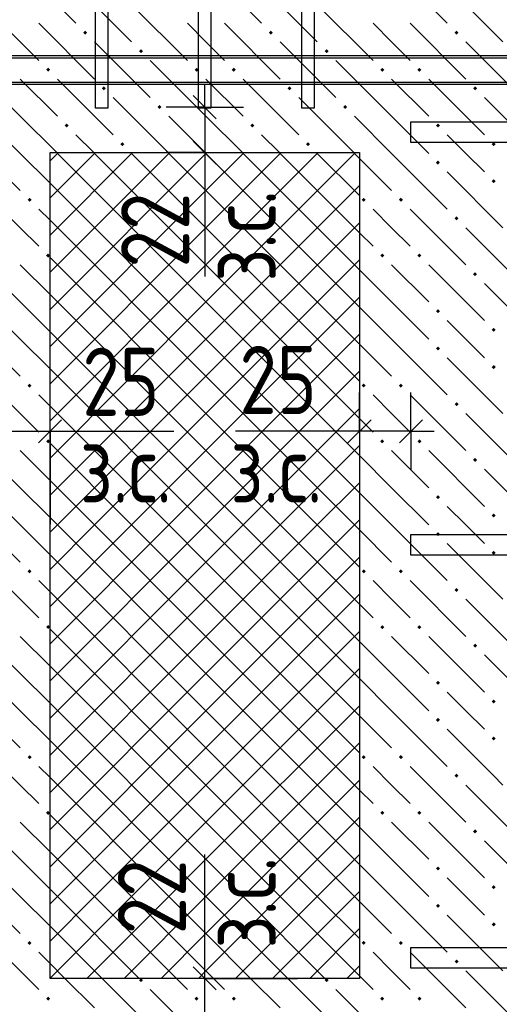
# Model space of a CAD drawing. Header units: millimetres. Extents: x 40580 to 1168286, y -220995 to 81020.
# Tile 275 of 419: x 722313 to 723863, y -94857 to -91677. Entities that reach past the tile are written whole.
import ezdxf

# ---------------------------------------------------------------- set-up
doc = ezdxf.new("R2010")
doc.units = ezdxf.units.MM
for name, color, linetype, lineweight in [('Standard', 7, 'Continuous', 25), ('ЖБ Перекрытие верхний уровень', 7, 'Continuous', 35), ('Поперечное армирование AW фон', 7, 'Continuous', 25), ('Ребро вкладыша арматура S1', 52, 'Continuous', 25)]:
    doc.layers.add(name, color=color, linetype=linetype, lineweight=lineweight)
doc.layers.add('Размерная выноска', color=7, linetype='Continuous')
doc.layers.add('Стилевая поверхн.', color=7, linetype='Continuous')
doc.styles.add('GOST 2.304-81', font='txt')

msp = doc.modelspace()

# ---------------------------------------------------------------- hatches: boundary and pattern name
at = {"layer": 'ЖБ Перекрытие верхний уровень', "linetype": 'Continuous', "lineweight": -3, "transparency": 33554687}
for points in [[(722518.1, -91718.5), (722524.6, -91712), (722531.1, -91718.5), (722524.6, -91725)], [(723118.1, -91718.5), (723124.6, -91712), (723131.1, -91718.5), (723124.6, -91725)], [(723718.1, -91718.5), (723724.6, -91712), (723731.1, -91718.5), (723724.6, -91725)], [(722698.1, -91778.5), (722704.6, -91772), (722711.1, -91778.5), (722704.6, -91785)], [(723298.1, -91778.5), (723304.6, -91772), (723311.1, -91778.5), (723304.6, -91785)], [(722398.1, -91838.5), (722404.6, -91832), (722411.1, -91838.5), (722404.6, -91845)], [(722878.1, -91838.5), (722884.6, -91832), (722891.1, -91838.5), (722884.6, -91845)], [(722998.1, -91838.5), (723004.6, -91832), (723011.1, -91838.5), (723004.6, -91845)], [(723478.1, -91838.5), (723484.6, -91832), (723491.1, -91838.5), (723484.6, -91845)], [(723598.1, -91838.5), (723604.6, -91832), (723611.1, -91838.5), (723604.6, -91845)], [(722578.1, -91898.5), (722584.6, -91892), (722591.1, -91898.5), (722584.6, -91905)], [(723178.1, -91898.5), (723184.6, -91892), (723191.1, -91898.5), (723184.6, -91905)], [(723778.1, -91898.5), (723784.6, -91892), (723791.1, -91898.5), (723784.6, -91905)], [(722758.1, -91958.5), (722764.6, -91952), (722771.1, -91958.5), (722764.6, -91965)], [(723358.1, -91958.5), (723364.6, -91952), (723371.1, -91958.5), (723364.6, -91965)], [(722458.1, -92018.5), (722464.6, -92012), (722471.1, -92018.5), (722464.6, -92025)], [(723058.1, -92018.5), (723064.6, -92012), (723071.1, -92018.5), (723064.6, -92025)], [(723658.1, -92018.5), (723664.6, -92012), (723671.1, -92018.5), (723664.6, -92025)], [(722638.1, -92078.5), (722644.6, -92072), (722651.1, -92078.5), (722644.6, -92085)], [(723238.1, -92078.5), (723244.6, -92072), (723251.1, -92078.5), (723244.6, -92085)], [(723838.1, -92078.5), (723844.6, -92072), (723851.1, -92078.5), (723844.6, -92085)], [(723658.1, -92138.5), (723664.6, -92132), (723671.1, -92138.5), (723664.6, -92145)], [(723838.1, -92198.5), (723844.6, -92192), (723851.1, -92198.5), (723844.6, -92205)], [(722338.1, -92258.5), (722344.6, -92252), (722351.1, -92258.5), (722344.6, -92265)], [(723418.1, -92258.5), (723424.6, -92252), (723431.1, -92258.5), (723424.6, -92265)], [(723538.1, -92258.5), (723544.6, -92252), (723551.1, -92258.5), (723544.6, -92265)], [(723718.1, -92318.5), (723724.6, -92312), (723731.1, -92318.5), (723724.6, -92325)], [(722398.1, -92438.5), (722404.6, -92432), (722410.7, -92438.1), (722410.7, -92438.9), (722404.6, -92445)], [(723478.1, -92438.5), (723484.6, -92432), (723491.1, -92438.5), (723484.6, -92445)], [(723598.1, -92438.5), (723604.6, -92432), (723611.1, -92438.5), (723604.6, -92445)], [(723778.1, -92498.5), (723784.6, -92492), (723791.1, -92498.5), (723784.6, -92505)], [(723658.1, -92618.5), (723664.6, -92612), (723671.1, -92618.5), (723664.6, -92625)], [(723838.1, -92678.5), (723844.6, -92672), (723851.1, -92678.5), (723844.6, -92685)], [(723658.1, -92738.5), (723664.6, -92732), (723671.1, -92738.5), (723664.6, -92745)], [(723838.1, -92798.5), (723844.6, -92792), (723851.1, -92798.5), (723844.6, -92805)], [(722338.1, -92858.5), (722344.6, -92852), (722351.1, -92858.5), (722344.6, -92865)], [(723418.1, -92858.5), (723424.6, -92852), (723431.1, -92858.5), (723424.6, -92865)], [(723538.1, -92858.5), (723544.6, -92852), (723551.1, -92858.5), (723544.6, -92865)], [(723718.1, -92918.5), (723724.6, -92912), (723731.1, -92918.5), (723724.6, -92925)], [(722398.1, -93038.5), (722404.6, -93032), (722410.7, -93038.1), (722410.7, -93038.9), (722404.6, -93045)], [(723478.1, -93038.5), (723484.6, -93032), (723491.1, -93038.5), (723484.6, -93045)], [(723598.1, -93038.5), (723604.6, -93032), (723611.1, -93038.5), (723604.6, -93045)], [(723778.1, -93098.5), (723784.6, -93092), (723791.1, -93098.5), (723784.6, -93105)], [(723658.1, -93218.5), (723664.6, -93212), (723671.1, -93218.5), (723664.6, -93225)], [(723838.1, -93278.5), (723844.6, -93272), (723851.1, -93278.5), (723844.6, -93285)], [(723658.1, -93338.5), (723664.6, -93332), (723671.1, -93338.5), (723664.6, -93345)], [(723838.1, -93398.5), (723844.6, -93392), (723851.1, -93398.5), (723844.6, -93405)], [(722338.1, -93458.5), (722344.6, -93452), (722351.1, -93458.5), (722344.6, -93465)], [(723418.1, -93458.5), (723424.6, -93452), (723431.1, -93458.5), (723424.6, -93465)], [(723538.1, -93458.5), (723544.6, -93452), (723551.1, -93458.5), (723544.6, -93465)], [(723718.1, -93518.5), (723724.6, -93512), (723731.1, -93518.5), (723724.6, -93525)], [(722398.1, -93638.5), (722404.6, -93632), (722410.7, -93638.1), (722410.7, -93638.9), (722404.6, -93645)], [(723478.1, -93638.5), (723484.6, -93632), (723491.1, -93638.5), (723484.6, -93645)], [(723598.1, -93638.5), (723604.6, -93632), (723611.1, -93638.5), (723604.6, -93645)], [(723778.1, -93698.5), (723784.6, -93692), (723791.1, -93698.5), (723784.6, -93705)], [(723658.1, -93818.5), (723664.6, -93812), (723671.1, -93818.5), (723664.6, -93825)], [(723838.1, -93878.5), (723844.6, -93872), (723851.1, -93878.5), (723844.6, -93885)], [(723658.1, -93938.5), (723664.6, -93932), (723671.1, -93938.5), (723664.6, -93945)], [(723838.1, -93998.5), (723844.6, -93992), (723851.1, -93998.5), (723844.6, -94005)], [(722338.1, -94058.5), (722344.6, -94052), (722351.1, -94058.5), (722344.6, -94065)], [(723418.1, -94058.5), (723424.6, -94052), (723431.1, -94058.5), (723424.6, -94065)], [(723538.1, -94058.5), (723544.6, -94052), (723551.1, -94058.5), (723544.6, -94065)], [(723718.1, -94118.5), (723724.6, -94112), (723731.1, -94118.5), (723724.6, -94125)], [(722398.1, -94238.5), (722404.6, -94232), (722410.7, -94238.1), (722410.7, -94238.9), (722404.6, -94245)], [(723478.1, -94238.5), (723484.6, -94232), (723491.1, -94238.5), (723484.6, -94245)], [(723598.1, -94238.5), (723604.6, -94232), (723611.1, -94238.5), (723604.6, -94245)], [(723778.1, -94298.5), (723784.6, -94292), (723791.1, -94298.5), (723784.6, -94305)], [(723658.1, -94418.5), (723664.6, -94412), (723671.1, -94418.5), (723664.6, -94425)], [(723838.1, -94478.5), (723844.6, -94472), (723851.1, -94478.5), (723844.6, -94485)], [(723658.1, -94538.5), (723664.6, -94532), (723671.1, -94538.5), (723664.6, -94545)], [(723838.1, -94598.5), (723844.6, -94592), (723851.1, -94598.5), (723844.6, -94605)], [(722338.1, -94658.5), (722344.6, -94652), (722351.1, -94658.5), (722344.6, -94665)], [(723418.1, -94658.5), (723424.6, -94652), (723431.1, -94658.5), (723424.6, -94665)], [(723538.1, -94658.5), (723544.6, -94652), (723551.1, -94658.5), (723544.6, -94665)], [(723718.1, -94718.5), (723724.6, -94712), (723731.1, -94718.5), (723724.6, -94725)], [(722698.1, -94778.5), (722703.7, -94772.9), (722705.5, -94772.9), (722711.1, -94778.5), (722704.6, -94785)], [(723298.1, -94778.5), (723303.7, -94772.9), (723305.5, -94772.9), (723311.1, -94778.5), (723304.6, -94785)], [(722398.1, -94838.5), (722404.6, -94832), (722411.1, -94838.5), (722404.6, -94845)], [(722878.1, -94838.5), (722884.6, -94832), (722891.1, -94838.5), (722884.6, -94845)], [(722998.1, -94838.5), (723004.6, -94832), (723011.1, -94838.5), (723004.6, -94845)], [(723478.1, -94838.5), (723484.6, -94832), (723491.1, -94838.5), (723484.6, -94845)], [(723598.1, -94838.5), (723604.6, -94832), (723611.1, -94838.5), (723604.6, -94845)]]:
    msp.add_hatch(color=7, dxfattribs=at).paths.add_polyline_path(points, flags=16)

# ---------------------------------------------------------------- linework, layer by layer
at = {"color": 38, "linetype": 'Continuous', "lineweight": 25, "true_color": 0x5f1e0f, "transparency": 33554687}
for points in [[(723577.4, -92006.2), (731510.7, -92006.2), (731510.7, -92072.9), (723577.4, -92072.9), (723577.4, -92006.2)], [(723577.4, -93339.6), (731510.7, -93339.6), (731510.7, -93406.2), (723577.4, -93406.2), (723577.4, -93339.6)], [(723577.4, -94672.9), (731510.7, -94672.9), (731510.7, -94739.6), (723577.4, -94739.6), (723577.4, -94672.9)]]:
    msp.add_lwpolyline(points, dxfattribs=at)
at = {"layer": 'Standard', "color": 7, "linetype": 'Continuous', "lineweight": -3, "transparency": 33554687}
for p, q in [((722910.7, -91959.6), (722910.7, -91884.6)), ((722910.7, -91959.6), (722910.7, -92106.2)), ((722910.7, -92106.2), (722910.7, -92181.3)), ((722410.7, -93006.2), (722485.7, -93006.2)), ((723410.7, -93006.2), (723335.7, -93006.2)), ((723577.4, -93006.2), (723410.7, -93006.2)), ((723577.4, -93006.2), (723652.4, -93006.2)), ((722910.7, -94772.9), (722910.7, -94697.9)), ((722910.7, -94919.6), (722910.7, -94772.9))]:
    msp.add_line(p, q, dxfattribs=at)
at = {"layer": 'Standard', "color": 7, "linetype": 'Continuous', "lineweight": 25, "transparency": 33554687}
for p, q in [((722873.2, -91922.1), (722948.2, -91997.1)), ((722873.2, -92068.7), (722948.2, -92143.8)), ((722373.2, -93043.8), (722448.2, -92968.7)), ((723448.2, -92968.7), (723373.2, -93043.8)), ((723614.9, -92968.7), (723539.9, -93043.8)), ((722948.2, -94810.4), (722873.2, -94735.4))]:
    msp.add_line(p, q, dxfattribs=at)
at = {"layer": 'Standard', "color": 251, "linetype": 'Continuous', "lineweight": -3, "true_color": 0x656565, "transparency": 33554687}
for p, q in [((722910.7, -91959.6), (722785.7, -91959.6)), ((722910.7, -91959.6), (723035.7, -91959.6)), ((722910.7, -91959.6), (722910.7, -91959.6)), ((722910.7, -92106.2), (722785.7, -92106.2)), ((722910.7, -92106.2), (723035.7, -92106.2)), ((722910.7, -92106.2), (723210.7, -92106.2)), ((722410.7, -93006.2), (722410.7, -92881.3)), ((723410.7, -93006.2), (723410.7, -92881.3)), ((723577.4, -93006.2), (723577.4, -92881.3)), ((722410.7, -93006.2), (722410.7, -93131.3)), ((722410.7, -93006.2), (722410.7, -93306.2)), ((723410.7, -93006.2), (723410.7, -93131.3)), ((723410.7, -93006.2), (723410.7, -93306.2)), ((723577.4, -93006.2), (723577.4, -93131.3)), ((723577.4, -93006.2), (723577.4, -93019.6)), ((722910.7, -94772.9), (722785.7, -94772.9)), ((722910.7, -94772.9), (723035.7, -94772.9)), ((722910.7, -94772.9), (723210.7, -94772.9))]:
    msp.add_line(p, q, dxfattribs=at)
at = {"layer": 'Standard', "color": 7, "linetype": 'Continuous', "lineweight": -3, "transparency": 33554687}
msp.add_lwpolyline([(722244.1, -93006.2), (722403.8, -93006.2), (722403.8, -93006.2), (722410.7, -93006.2)], dxfattribs=at)
at = {"layer": 'ЖБ Перекрытие верхний уровень', "color": 9, "linetype": 'Continuous', "lineweight": -3, "true_color": 0xc7c7c7, "transparency": 33554687}
for p, q in [((722314.6, -91508.5), (722494.6, -91688.5)), ((722914.6, -91508.5), (723094.6, -91688.5)), ((723514.6, -91508.5), (723694.6, -91688.5)), ((722494.6, -91568.5), (722674.6, -91748.5)), ((723094.6, -91568.5), (723274.6, -91748.5)), ((723694.6, -91568.5), (723874.6, -91748.5)), ((722674.6, -91628.5), (722854.6, -91808.5)), ((723274.6, -91628.5), (723454.6, -91808.5)), ((722314.6, -91748.5), (722254.6, -91688.5)), ((722374.6, -91688.5), (722554.6, -91868.5)), ((722914.6, -91748.5), (722854.6, -91688.5)), ((722974.6, -91688.5), (723154.6, -91868.5)), ((723514.6, -91748.5), (723454.6, -91688.5)), ((723574.6, -91688.5), (723754.6, -91868.5)), ((722374.6, -91808.5), (722314.6, -91748.5)), ((722554.6, -91748.5), (722734.6, -91928.5)), ((722974.6, -91808.5), (722914.6, -91748.5)), ((723154.6, -91748.5), (723334.6, -91928.5)), ((723574.6, -91808.5), (723514.6, -91748.5)), ((723754.6, -91748.5), (723934.6, -91928.5)), ((722314.6, -91988.5), (722134.6, -91808.5)), ((722914.6, -91988.5), (722734.6, -91808.5)), ((723514.6, -91988.5), (723334.6, -91808.5)), ((722314.6, -91868.5), (722434.6, -91988.5)), ((722434.6, -91868.5), (722614.6, -92048.5)), ((722914.6, -91868.5), (723034.6, -91988.5)), ((723034.6, -91868.5), (723214.6, -92048.5)), ((723514.6, -91868.5), (723634.6, -91988.5)), ((723634.6, -91868.5), (723814.6, -92048.5)), ((722792.3, -92106.2), (722614.6, -91928.5)), ((723392.3, -92106.2), (723214.6, -91928.5)), ((723994.6, -92108.5), (723814.6, -91928.5)), ((722194.6, -91988.5), (722314.6, -92108.5)), ((722314.6, -91988.5), (722432.3, -92106.2)), ((722794.6, -91988.5), (722912.3, -92106.2)), ((722914.6, -91988.5), (723032.3, -92106.2)), ((723394.6, -91988.5), (723514.6, -92108.5)), ((723514.6, -91988.5), (723634.6, -92108.5)), ((722552.3, -92106.2), (722494.6, -92048.5)), ((723152.3, -92106.2), (723094.6, -92048.5)), ((723754.6, -92108.5), (723694.6, -92048.5)), ((722194.6, -92108.5), (722314.6, -92228.5)), ((722314.6, -92108.5), (722410.7, -92204.7)), ((723514.6, -92108.5), (723694.6, -92288.5)), ((723814.6, -92168.5), (723754.6, -92108.5)), ((723410.7, -92124.7), (723514.6, -92228.5)), ((723694.6, -92168.5), (723874.6, -92348.5)), ((722314.6, -92348.5), (722254.6, -92288.5)), ((722374.6, -92288.5), (722410.7, -92324.7)), ((723514.6, -92348.5), (723454.6, -92288.5)), ((723574.6, -92288.5), (723754.6, -92468.5)), ((722374.6, -92408.5), (722314.6, -92348.5)), ((723410.7, -92364.7), (723454.6, -92408.5)), ((723574.6, -92408.5), (723514.6, -92348.5)), ((723754.6, -92348.5), (723934.6, -92528.5)), ((722314.6, -92588.5), (722134.6, -92408.5)), ((722314.6, -92468.5), (722410.7, -92564.7)), ((723514.6, -92468.5), (723634.6, -92588.5)), ((723634.6, -92468.5), (723814.6, -92648.5)), ((723514.6, -92588.5), (723410.7, -92484.7)), ((723994.6, -92708.5), (723814.6, -92528.5)), ((722194.6, -92588.5), (722314.6, -92708.5)), ((722314.6, -92588.5), (722410.7, -92684.7)), ((723514.6, -92588.5), (723634.6, -92708.5)), ((723410.7, -92604.7), (723514.6, -92708.5)), ((723754.6, -92708.5), (723694.6, -92648.5)), ((722194.6, -92708.5), (722314.6, -92828.5)), ((722314.6, -92708.5), (722410.7, -92804.7)), ((723410.7, -92724.7), (723514.6, -92828.5)), ((723514.6, -92708.5), (723694.6, -92888.5)), ((723814.6, -92768.5), (723754.6, -92708.5)), ((723694.6, -92768.5), (723874.6, -92948.5)), ((722314.6, -92948.5), (722254.6, -92888.5)), ((722374.6, -92888.5), (722410.7, -92924.7)), ((723514.6, -92948.5), (723454.6, -92888.5)), ((723574.6, -92888.5), (723754.6, -93068.5)), ((722374.6, -93008.5), (722314.6, -92948.5)), ((723574.6, -93008.5), (723514.6, -92948.5)), ((723754.6, -92948.5), (723934.6, -93128.5)), ((723410.7, -92964.7), (723454.6, -93008.5)), ((722314.6, -93188.5), (722134.6, -93008.5)), ((722314.6, -93068.5), (722410.7, -93164.7)), ((723514.6, -93068.5), (723634.6, -93188.5)), ((723634.6, -93068.5), (723814.6, -93248.5)), ((723514.6, -93188.5), (723410.7, -93084.7)), ((723994.6, -93308.5), (723814.6, -93128.5)), ((722194.6, -93188.5), (722314.6, -93308.5)), ((722314.6, -93188.5), (722410.7, -93284.7)), ((723410.7, -93204.7), (723514.6, -93308.5)), ((723514.6, -93188.5), (723634.6, -93308.5)), ((723754.6, -93308.5), (723694.6, -93248.5)), ((722194.6, -93308.5), (722314.6, -93428.5)), ((722314.6, -93308.5), (722410.7, -93404.7)), ((723410.7, -93324.7), (723514.6, -93428.5)), ((723514.6, -93308.5), (723694.6, -93488.5)), ((723814.6, -93368.5), (723754.6, -93308.5)), ((723694.6, -93368.5), (723874.6, -93548.5)), ((722314.6, -93548.5), (722254.6, -93488.5)), ((722374.6, -93488.5), (722410.7, -93524.7)), ((723514.6, -93548.5), (723454.6, -93488.5)), ((723574.6, -93488.5), (723754.6, -93668.5)), ((722374.6, -93608.5), (722314.6, -93548.5)), ((723574.6, -93608.5), (723514.6, -93548.5)), ((723754.6, -93548.5), (723934.6, -93728.5)), ((723410.7, -93564.7), (723454.6, -93608.5)), ((722314.6, -93788.5), (722134.6, -93608.5)), ((722314.6, -93668.5), (722410.7, -93764.7)), ((723514.6, -93668.5), (723634.6, -93788.5)), ((723634.6, -93668.5), (723814.6, -93848.5)), ((723514.6, -93788.5), (723410.7, -93684.7)), ((723994.6, -93908.5), (723814.6, -93728.5)), ((722194.6, -93788.5), (722314.6, -93908.5)), ((722314.6, -93788.5), (722410.7, -93884.7)), ((723410.7, -93804.7), (723514.6, -93908.5)), ((723514.6, -93788.5), (723634.6, -93908.5)), ((723754.6, -93908.5), (723694.6, -93848.5)), ((722194.6, -93908.5), (722314.6, -94028.5)), ((722314.6, -93908.5), (722410.7, -94004.7)), ((723410.7, -93924.7), (723514.6, -94028.5)), ((723514.6, -93908.5), (723694.6, -94088.5)), ((723814.6, -93968.5), (723754.6, -93908.5)), ((722314.6, -94148.5), (722254.6, -94088.5)), ((722374.6, -94088.5), (722410.7, -94124.7)), ((723514.6, -94148.5), (723454.6, -94088.5)), ((722374.6, -94208.5), (722314.6, -94148.5)), ((723574.6, -94208.5), (723514.6, -94148.5)), ((723410.7, -94164.7), (723454.6, -94208.5)), ((722314.6, -94388.5), (722134.6, -94208.5)), ((722314.6, -94268.5), (722410.7, -94364.7)), ((723514.6, -94268.5), (723634.6, -94388.5)), ((723634.6, -94268.5), (723814.6, -94448.5)), ((723994.6, -94508.5), (723814.6, -94328.5)), ((722194.6, -94388.5), (722314.6, -94508.5)), ((722314.6, -94388.5), (722410.7, -94484.7)), ((723410.7, -94404.7), (723514.6, -94508.5)), ((723514.6, -94388.5), (723634.6, -94508.5)), ((723754.6, -94508.5), (723694.6, -94448.5)), ((722194.6, -94508.5), (722314.6, -94628.5)), ((722314.6, -94508.5), (722410.7, -94604.7)), ((723514.6, -94508.5), (723694.6, -94688.5)), ((723814.6, -94568.5), (723754.6, -94508.5)), ((723410.7, -94524.7), (723514.6, -94628.5)), ((723694.6, -94568.5), (723874.6, -94748.5)), ((722314.6, -94748.5), (722254.6, -94688.5)), ((722374.6, -94688.5), (722410.7, -94724.7)), ((723514.6, -94748.5), (723454.6, -94688.5)), ((723574.6, -94688.5), (723754.6, -94868.5)), ((722374.6, -94808.5), (722314.6, -94748.5)), ((723574.6, -94808.5), (723514.6, -94748.5)), ((723754.6, -94748.5), (723934.6, -94928.5)), ((722459, -94772.9), (722554.6, -94868.5)), ((722579, -94772.9), (722734.6, -94928.5)), ((722819, -94772.9), (722854.6, -94808.5)), ((722974.6, -94808.5), (722939, -94772.9)), ((723059, -94772.9), (723154.6, -94868.5)), ((723179, -94772.9), (723334.6, -94928.5)), ((723410.7, -94764.7), (723454.6, -94808.5)), ((722914.6, -94988.5), (722734.6, -94808.5)), ((723514.6, -94988.5), (723334.6, -94808.5))]:
    msp.add_line(p, q, dxfattribs=at)
at = {"layer": 'ЖБ Перекрытие верхний уровень', "color": 7, "linetype": 'Continuous', "lineweight": -3, "transparency": 33554687}
for p, q in [((722410.7, -94772.9), (722410.7, -92106.2)), ((722410.7, -92106.2), (723410.7, -92106.2)), ((723410.7, -92106.2), (723410.7, -94772.9)), ((723410.7, -94772.9), (722410.7, -94772.9))]:
    msp.add_line(p, q, dxfattribs=at)
at = {"layer": 'ЖБ Перекрытие верхний уровень', "color": 9, "linetype": 'Continuous', "lineweight": -3, "true_color": 0xc7c7c7, "transparency": 33554687}
for points in [[(723694.6, -93968.5), (723843.9, -94117.8), (723843.9, -94117.8), (723874.6, -94148.5)], [(723574.6, -94088.5), (723679.2, -94193.1), (723679.2, -94193.1), (723754.6, -94268.5)], [(723754.6, -94148.5), (723761.5, -94155.4), (723761.5, -94155.4), (723934.6, -94328.5)], [(723514.6, -94388.5), (723432.1, -94306), (723432.1, -94306), (723410.7, -94284.7)]]:
    msp.add_lwpolyline(points, dxfattribs=at)
at = {"layer": 'Поперечное армирование AW фон', "color": 7, "linetype": 'Continuous', "lineweight": -3, "transparency": 33554687}
for points in [[(722557.4, -91962.9), (722557.4, -90916.3), (722597.4, -90916.3), (722597.4, -91962.9), (722557.4, -91962.9)], [(722890.7, -91962.9), (722890.7, -90916.3), (722930.7, -90916.3), (722930.7, -91962.9), (722890.7, -91962.9)], [(723224.1, -91962.9), (723224.1, -90916.3), (723264.1, -90916.3), (723264.1, -91962.9), (723224.1, -91962.9)]]:
    msp.add_lwpolyline(points, dxfattribs=at)
at = {"layer": 'Размерная выноска', "color": 7, "linetype": 'Continuous', "lineweight": -3, "transparency": 33554687}
for p, q in [((722910.7, -92106.2), (722910.7, -92506.2)), ((722410.7, -93006.2), (722810.7, -93006.2)), ((723410.7, -93006.2), (723010.7, -93006.2)), ((722910.7, -94772.9), (722910.7, -94372.9))]:
    msp.add_line(p, q, dxfattribs=at)
at = {"layer": 'Ребро вкладыша арматура S1', "color": 7, "linetype": 'Continuous', "lineweight": 25, "transparency": 33554687}
for points in [[(729410.7, -91886.3), (716410.7, -91886.3), (716410.7, -91792.9), (729410.7, -91792.9), (729410.7, -91886.3)], [(729410.7, -91879.6), (716410.7, -91879.6), (716410.7, -91799.6), (729410.7, -91799.6), (729410.7, -91879.6)]]:
    msp.add_lwpolyline(points, dxfattribs=at)
at = {"layer": 'Стилевая поверхн.', "color": 252, "linetype": 'Continuous', "lineweight": 13, "true_color": 0x8f8f8f, "transparency": 33554687}
for p, q in [((722410.7, -92132.4), (722434.6, -92108.5)), ((722410.7, -92252.4), (722554.6, -92108.5)), ((722410.7, -92372.4), (722674.6, -92108.5)), ((722410.7, -92492.4), (722794.6, -92108.5)), ((722410.7, -92612.4), (722914.6, -92108.5)), ((722432.3, -92106.2), (722434.6, -92108.5)), ((722434.6, -92108.5), (722436.9, -92106.2)), ((722434.6, -92108.5), (722914.6, -92588.5)), ((722552.3, -92106.2), (722554.6, -92108.5)), ((722554.6, -92108.5), (722556.9, -92106.2)), ((722554.6, -92108.5), (722914.6, -92468.5)), ((722672.3, -92106.2), (722674.6, -92108.5)), ((722674.6, -92108.5), (722676.9, -92106.2)), ((722674.6, -92108.5), (722914.6, -92348.5)), ((722792.3, -92106.2), (722794.6, -92108.5)), ((722794.6, -92108.5), (722796.9, -92106.2)), ((722794.6, -92108.5), (722914.6, -92228.5)), ((722912.3, -92106.2), (722914.6, -92108.5)), ((722914.6, -92108.5), (722916.9, -92106.2)), ((722914.6, -92228.5), (723034.6, -92108.5)), ((722914.6, -92348.5), (723154.6, -92108.5)), ((722914.6, -92468.5), (723274.6, -92108.5)), ((722914.6, -92588.5), (723394.6, -92108.5)), ((722914.6, -92108.5), (723410.7, -92604.7)), ((723032.3, -92106.2), (723034.6, -92108.5)), ((723034.6, -92108.5), (723036.9, -92106.2)), ((723034.6, -92108.5), (723410.7, -92484.7)), ((723152.3, -92106.2), (723154.6, -92108.5)), ((723154.6, -92108.5), (723156.9, -92106.2)), ((723154.6, -92108.5), (723410.7, -92364.7)), ((723272.3, -92106.2), (723274.6, -92108.5)), ((723274.6, -92108.5), (723276.9, -92106.2)), ((723274.6, -92108.5), (723410.7, -92244.7)), ((723392.3, -92106.2), (723394.6, -92108.5)), ((723394.6, -92108.5), (723396.9, -92106.2)), ((723394.6, -92108.5), (723410.7, -92124.7)), ((722410.7, -92204.7), (722914.6, -92708.5)), ((722914.6, -92708.5), (723410.7, -92212.4)), ((722410.7, -92732.4), (722914.6, -92228.5)), ((722914.6, -92228.5), (723410.7, -92724.6)), ((722410.7, -92324.7), (722914.6, -92828.5)), ((722914.6, -92828.5), (723410.7, -92332.4)), ((722410.7, -92852.4), (722914.6, -92348.5)), ((722914.6, -92348.5), (723410.7, -92844.7)), ((722410.7, -92444.7), (722914.6, -92948.5)), ((722410.7, -92972.4), (722914.6, -92468.5)), ((722914.6, -92948.5), (723410.7, -92452.4)), ((722914.6, -92468.5), (723410.7, -92964.7)), ((722410.7, -92564.7), (722914.6, -93068.5)), ((722410.7, -93092.4), (722914.6, -92588.5)), ((722914.6, -93068.5), (723410.7, -92572.4)), ((722914.6, -92588.5), (723410.7, -93084.7)), ((722410.7, -92684.7), (722914.6, -93188.5)), ((722914.6, -93188.5), (723410.7, -92692.4)), ((722410.7, -93212.4), (722914.6, -92708.5)), ((722914.6, -92708.5), (723410.7, -93204.7)), ((722410.7, -92804.7), (722914.6, -93308.5)), ((722914.6, -93308.5), (723410.7, -92812.4)), ((722434.6, -93308.5), (722914.6, -92828.5)), ((722914.6, -92828.5), (723394.6, -93308.5)), ((722410.7, -92924.7), (722794.6, -93308.5)), ((722554.6, -93308.5), (722914.6, -92948.5)), ((722914.6, -92948.5), (723274.6, -93308.5)), ((723034.6, -93308.5), (723410.7, -92932.4)), ((722410.7, -93044.7), (722674.6, -93308.5)), ((722674.6, -93308.5), (722914.6, -93068.5)), ((722914.6, -93068.5), (723154.6, -93308.5)), ((723154.6, -93308.5), (723410.7, -93052.4)), ((722410.7, -93164.7), (722554.6, -93308.5)), ((723274.6, -93308.5), (723410.7, -93172.4)), ((722794.6, -93308.5), (722914.6, -93188.5)), ((722914.6, -93188.5), (723034.6, -93308.5)), ((722410.7, -93284.7), (722434.6, -93308.5)), ((723394.6, -93308.5), (723410.7, -93292.4)), ((722410.7, -93332.4), (722434.6, -93308.5)), ((722410.7, -93452.4), (722554.6, -93308.5)), ((722410.7, -93572.4), (722674.6, -93308.5)), ((722410.7, -93692.4), (722794.6, -93308.5)), ((722410.7, -93812.4), (722914.6, -93308.5)), ((722434.6, -93308.5), (722914.6, -93788.5)), ((722554.6, -93308.5), (722914.6, -93668.5)), ((722674.6, -93308.5), (722914.6, -93548.5)), ((722794.6, -93308.5), (722914.6, -93428.5)), ((722914.6, -93428.5), (723034.6, -93308.5)), ((722914.6, -93548.5), (723154.6, -93308.5)), ((722914.6, -93668.5), (723274.6, -93308.5)), ((722914.6, -93788.5), (723394.6, -93308.5)), ((722914.6, -93308.5), (723410.7, -93804.7)), ((723034.6, -93308.5), (723410.7, -93684.7)), ((723154.6, -93308.5), (723410.7, -93564.7)), ((723274.6, -93308.5), (723410.7, -93444.7)), ((723394.6, -93308.5), (723410.7, -93324.7)), ((722410.7, -93404.7), (722914.6, -93908.5)), ((722914.6, -93908.5), (723410.7, -93412.4)), ((722410.7, -93932.4), (722914.6, -93428.5)), ((722914.6, -93428.5), (723410.7, -93924.6)), ((722410.7, -93524.7), (722914.6, -94028.5)), ((722410.7, -94052.4), (722914.6, -93548.5)), ((722914.6, -94028.5), (723410.7, -93532.4)), ((722914.6, -93548.5), (723410.7, -94044.7)), ((722410.7, -93644.7), (722914.6, -94148.5)), ((722410.7, -94172.4), (722914.6, -93668.5)), ((722914.6, -94148.5), (723410.7, -93652.4)), ((722914.6, -93668.5), (723410.7, -94164.7)), ((722410.7, -93764.7), (722914.6, -94268.5)), ((722914.6, -94268.5), (723410.7, -93772.4)), ((722410.7, -94292.4), (722914.6, -93788.5)), ((722914.6, -93788.5), (723410.7, -94284.7)), ((722410.7, -93884.7), (722914.6, -94388.5)), ((722914.6, -94388.5), (723410.7, -93892.4)), ((722410.7, -94412.4), (722914.6, -93908.5)), ((722914.6, -93908.5), (723410.7, -94404.7)), ((722410.7, -94004.7), (722914.6, -94508.5)), ((722434.6, -94508.5), (722914.6, -94028.5)), ((722914.6, -94508.5), (723410.7, -94012.4)), ((722914.6, -94028.5), (723394.6, -94508.5)), ((722410.7, -94124.7), (722794.6, -94508.5)), ((722554.6, -94508.5), (722914.6, -94148.5)), ((722914.6, -94148.5), (723274.6, -94508.5)), ((723034.6, -94508.5), (723410.7, -94132.4)), ((722410.7, -94244.7), (722674.6, -94508.5)), ((723154.6, -94508.5), (723410.7, -94252.4)), ((722674.6, -94508.5), (722914.6, -94268.5)), ((722914.6, -94268.5), (723154.6, -94508.5)), ((722410.7, -94364.7), (722554.6, -94508.5)), ((723274.6, -94508.5), (723410.7, -94372.4)), ((722794.6, -94508.5), (722914.6, -94388.5)), ((722914.6, -94388.5), (723034.6, -94508.5)), ((722410.7, -94484.7), (722434.6, -94508.5)), ((722410.7, -94532.4), (722434.6, -94508.5)), ((722410.7, -94652.4), (722554.6, -94508.5)), ((722410.7, -94772.4), (722674.6, -94508.5)), ((722434.6, -94508.5), (722699, -94772.9)), ((722530.2, -94772.9), (722794.6, -94508.5)), ((722554.6, -94508.5), (722819, -94772.9)), ((722650.2, -94772.9), (722914.6, -94508.5)), ((722674.6, -94508.5), (722914.6, -94748.5)), ((722794.6, -94508.5), (722914.6, -94628.5)), ((722914.6, -94628.5), (723034.6, -94508.5)), ((722914.6, -94748.5), (723154.6, -94508.5)), ((722914.6, -94508.5), (723179, -94772.9)), ((723010.2, -94772.9), (723274.6, -94508.5)), ((723034.6, -94508.5), (723299, -94772.9)), ((723130.2, -94772.9), (723394.6, -94508.5)), ((723154.6, -94508.5), (723410.7, -94764.7)), ((723274.6, -94508.5), (723410.7, -94644.7)), ((723394.6, -94508.5), (723410.7, -94492.4)), ((723394.6, -94508.5), (723410.7, -94524.7)), ((722410.7, -94604.7), (722579, -94772.9)), ((722770.2, -94772.9), (722914.6, -94628.5)), ((722914.6, -94628.5), (723059, -94772.9)), ((723250.2, -94772.9), (723410.7, -94612.4)), ((722410.7, -94724.7), (722459, -94772.9)), ((722890.2, -94772.9), (722914.6, -94748.5)), ((722914.6, -94748.5), (722939, -94772.9)), ((723370.2, -94772.9), (723410.7, -94732.4))]:
    msp.add_line(p, q, dxfattribs=at)

# ---------------------------------------------------------------- texts
at = {"layer": 'Standard', "color": 7, "linetype": 'Continuous', "lineweight": 25, "transparency": 33554687, "char_height": 220, "attachment_point": 7, "rotation": 90, "style": 'GOST 2.304-81'}
for s, insert, width in [('з.с.', (723140.9, -92523.1), 446.072), ('22', (722860.7, -92477.4), 391.317), ('з.с.', (723140.9, -94676.6), 446.066), ('22', (722850, -94631), 391.311)]:
    msp.add_mtext(s, dxfattribs=dict(at, insert=insert, width=width))
at = {"layer": 'Standard', "color": 7, "linetype": 'Continuous', "lineweight": 25, "transparency": 33554687, "char_height": 220, "attachment_point": 7, "style": 'GOST 2.304-81'}
for s, insert, width in [('25', (722514.9, -92956.3), 375.741), ('25', (723022.8, -92950.5), 375.741), ('з.с.', (722507.1, -93236.4), 446.06), ('з.с.', (722993.9, -93236.4), 446.06)]:
    msp.add_mtext(s, dxfattribs=dict(at, insert=insert, width=width))

doc.saveas('drawing.dxf')
